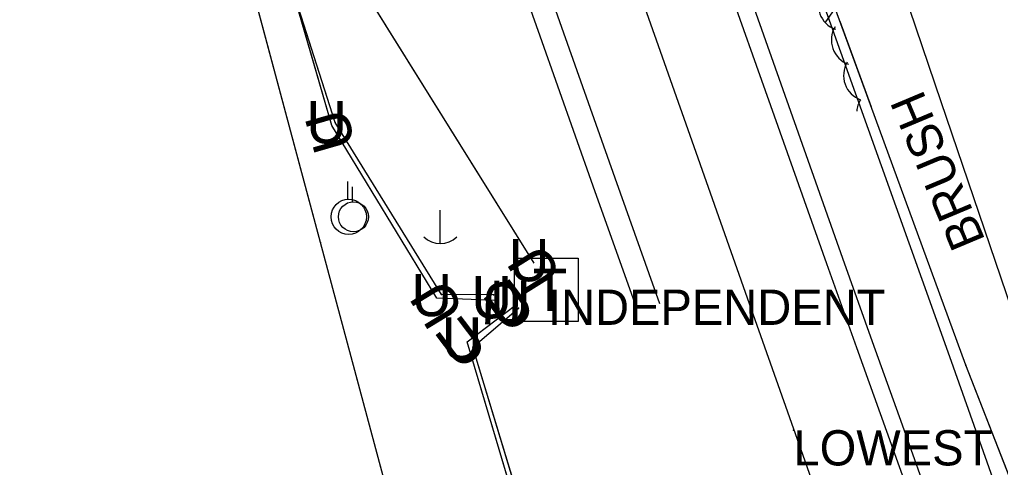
# Model space of a CAD drawing. Extents: x 954793 to 988390, y 1867850 to 1924428.
# Drawn here: x 961113.8 to 961253, y 1907331 to 1907394.6 of the extents above; entities that cross this region are included whole.
import ezdxf

# ---------------------------------------------------------------- set-up
doc = ezdxf.new("R2010")
doc.units = 0
for name, color, linetype in [('Default', 7, 'Continuous'), ('S_EDGE_PAVEMENT', 7, 'Continuous'), ('S_ELECTRIC_UTILITIES_ANNOT', 7, 'Continuous'), ('S_FENCE', 7, 'Continuous'), ('S_FIBER_OPTIC_CABLE', 7, 'Continuous'), ('S_GRD_PT_SYM', 7, 'Continuous'), ('S_MSC_PT_SYM', 7, 'Continuous'), ('S_PAVEMENT_CROWN', 7, 'Continuous'), ('S_SHOULDER', 7, 'Continuous'), ('S_TELEPHONE_UTILITIES', 7, 'Continuous'), ('S_TELEPHONE_UTILITIES_ANNOT', 7, 'Continuous'), ('S_TREE', 7, 'Continuous'), ('S_TREE_ANNOT', 7, 'Continuous'), ('S_UNDERGROUND_CABLE', 7, 'Continuous'), ('S_UTILITY_POLE', 7, 'Continuous'), ('S_UTL_PT_SYM', 7, 'Continuous'), ('S_WATER_UTILITIES', 7, 'Continuous')]:
    doc.layers.add(name, color=color, linetype=linetype)

msp = doc.modelspace()

# ---------------------------------------------------------------- linework, layer by layer
at = {"layer": 'S_EDGE_PAVEMENT'}
for points in [[(961241.15, 1907324.22), (961236.89, 1907336.11), (961232.63, 1907347.99), (961228.37, 1907359.88), (961220.93, 1907380.84), (961213.5, 1907401.81), (961207.34, 1907419.38), (961201.18, 1907436.95), (961193.58, 1907458.77), (961185.99, 1907480.59), (961179.88, 1907498.07), (961173.78, 1907515.55), (961166.72, 1907535.75), (961159.66, 1907555.96), (961152.23, 1907577.45), (961144.8, 1907598.94), (961136.77, 1907621.84), (961128.74, 1907644.75), (961121.69, 1907665.23), (961114.64, 1907685.71)], [(961204.65, 1907354.2), (961198.32, 1907372.06), (961190.76, 1907393.44), (961184.51, 1907411.15), (961178.26, 1907428.86), (961170.71, 1907450.32), (961163.16, 1907471.78), (961156.85, 1907490.04), (961150.53, 1907508.31), (961143.86, 1907527.59), (961137.18, 1907546.88), (961129.65, 1907568.65), (961122.11, 1907590.43), (961114.1, 1907613.34), (961106.09, 1907636.26), (961101.87, 1907648.43)]]:
    msp.add_lwpolyline(points, dxfattribs=at)
at = {"layer": 'S_FENCE'}
for p, q in [((961228.12, 1907394.11), (961230.99, 1907398.21)), ((961248.08, 1907345.49), (961229.13, 1907397.32)), ((961278.52, 1907267.74), (961248.08, 1907345.49))]:
    msp.add_line(p, q, dxfattribs=at)
for points in [[(961278.52, 1907267.74), (961248.08, 1907345.49), (961229.13, 1907397.32), (961205.49, 1907466.44)], [(961278.52, 1907267.74), (961248.08, 1907345.49), (961229.13, 1907397.32), (961205.49, 1907466.44)], [(961234.69, 1907382.12), (961230.24, 1907394.28)]]:
    msp.add_lwpolyline(points, dxfattribs=at)
at = {"layer": 'S_FIBER_OPTIC_CABLE'}
for p, q in [((961158.57, 1907379.97), (961147.04, 1907415.97)), ((961173.64, 1907355.53), (961158.57, 1907379.97)), ((961181.06, 1907355.5), (961173.64, 1907355.53)), ((961178.12, 1907348.06), (961184.61, 1907353.61)), ((961193.03, 1907298.85), (961178.12, 1907348.06))]:
    msp.add_line(p, q, dxfattribs=at)
for points in [[(961181.06, 1907355.5), (961173.64, 1907355.53), (961158.57, 1907379.97), (961147.04, 1907415.97), (961126.73, 1907478.89), (961112.31, 1907516.17), (961093.91, 1907558.68), (961081.83, 1907606.88), (961053.28, 1907681.02)], [(961181.06, 1907355.5), (961173.64, 1907355.53), (961158.57, 1907379.97), (961147.04, 1907415.97), (961126.73, 1907478.89), (961112.31, 1907516.17), (961093.91, 1907558.68), (961081.83, 1907606.88), (961053.28, 1907681.02)], [(961285.83, 1906512.94), (961239.76, 1906525.04), (961231.67, 1906528.87), (961245.94, 1906585.05), (961263.31, 1906650.29), (961274.95, 1906713.95), (961277.65, 1906742.92), (961276.99, 1906766.38), (961281.46, 1906820.82), (961281.51, 1906820.94), (961290.68, 1906871.65), (961288.29, 1906928.98), (961277.09, 1906978.27), (961271.41, 1906999.5), (961270.57, 1907011.18), (961252, 1907085.72), (961241.69, 1907119.93), (961193.03, 1907298.85), (961178.12, 1907348.06), (961184.61, 1907353.61)], [(961285.83, 1906512.94), (961239.76, 1906525.04), (961231.67, 1906528.87), (961245.94, 1906585.05), (961263.31, 1906650.29), (961274.95, 1906713.95), (961277.65, 1906742.92), (961276.99, 1906766.38), (961281.46, 1906820.82), (961281.51, 1906820.94), (961290.68, 1906871.65), (961288.29, 1906928.98), (961277.09, 1906978.27), (961271.41, 1906999.5), (961270.57, 1907011.18), (961252, 1907085.72), (961241.69, 1907119.93), (961193.03, 1907298.85), (961178.12, 1907348.06), (961184.61, 1907353.61)]]:
    msp.add_lwpolyline(points, dxfattribs=at)
at = {"layer": 'S_GRD_PT_SYM'}
msp.add_lwpolyline([(961223.63, 1907336.28), (961223.63, 1907336.33), (961223.63, 1907336.28), (961223.58, 1907336.28), (961223.63, 1907336.28), (961223.63, 1907336.23), (961223.63, 1907336.28), (961223.68, 1907336.28)], dxfattribs=at)
at = {"layer": 'S_MSC_PT_SYM'}
msp.add_lwpolyline([(961248.08, 1907345.49), (961248.08, 1907345.54), (961248.08, 1907345.49), (961248.03, 1907345.49), (961248.08, 1907345.49), (961248.08, 1907345.44), (961248.08, 1907345.49), (961248.13, 1907345.49)], dxfattribs=at)
msp.add_lwpolyline([(961248.08, 1907345.49), (961248.04, 1907345.48), (961248.08, 1907345.49), (961248.1, 1907345.45), (961248.08, 1907345.49), (961248.13, 1907345.51), (961248.08, 1907345.49), (961248.07, 1907345.54)], close=True, dxfattribs=at)
msp.add_lwpolyline([(961248.08, 1907345.49), (961248.04, 1907345.48), (961248.08, 1907345.49), (961248.1, 1907345.45), (961248.08, 1907345.49), (961248.13, 1907345.51), (961248.08, 1907345.49), (961248.07, 1907345.54)], close=True, dxfattribs=at)
at = {"layer": 'S_PAVEMENT_CROWN'}
msp.add_lwpolyline([(961233.42, 1907308.76), (961225.27, 1907331.88), (961217.12, 1907355), (961209.53, 1907376.48), (961201.94, 1907397.97), (961195.61, 1907415.78), (961189.28, 1907433.58), (961181.76, 1907455.17), (961174.23, 1907476.76), (961168.07, 1907494.42), (961161.9, 1907512.08), (961155.1, 1907531.76), (961148.29, 1907551.43), (961140.75, 1907572.86), (961133.21, 1907594.3), (961125.23, 1907617.07), (961117.25, 1907639.85), (961110.09, 1907660.76), (961102.93, 1907681.67)], dxfattribs=at)
at = {"layer": 'S_SHOULDER'}
for points in [[(961243.34, 1907325.15), (961239.1, 1907336.98), (961234.86, 1907348.8), (961230.62, 1907360.63), (961223.25, 1907381.53), (961215.88, 1907402.43), (961209.77, 1907420.11), (961203.67, 1907437.78), (961196.02, 1907459.36), (961188.36, 1907480.95), (961182.19, 1907498.55), (961176.01, 1907516.15), (961169.09, 1907536.29), (961162.16, 1907556.43), (961154.47, 1907578.1), (961146.78, 1907599.76), (961138.78, 1907622.51), (961130.78, 1907645.26), (961123.79, 1907665.76), (961116.8, 1907686.26)], [(961201.16, 1907354.2), (961195.21, 1907370.93), (961187.65, 1907392.18), (961181.37, 1907409.99), (961175.08, 1907427.8), (961170.91, 1907433.94), (961163.6, 1907451.71), (961156.28, 1907469.49), (961150.76, 1907486.06), (961145.24, 1907502.64), (961147.36, 1907507.55), (961140.75, 1907526.84), (961134.14, 1907546.13), (961126.5, 1907567.67), (961125.48, 1907570.56)]]:
    msp.add_lwpolyline(points, dxfattribs=at)
at = {"layer": 'S_TELEPHONE_UTILITIES'}
msp.add_lwpolyline([(961184.04, 1907351.71), (961184.04, 1907360.71), (961193.04, 1907360.71), (961193.04, 1907351.71)], close=True, dxfattribs=at)
at = {"layer": 'S_TREE'}
msp.add_lwpolyline([(961262.3, 1907300.24), (961245.84, 1907346.7), (961203.57, 1907464.81), (961205.67, 1907468.19), (961208.25, 1907468.85), (961212.59, 1907465.46), (961218.98, 1907454.4), (961232.01, 1907419.93), (961244.56, 1907382.95), (961259.23, 1907339.85), (961265.77, 1907326.52)], dxfattribs=at)
for centre, end in [((961230.8, 1907396.61), 250.4923), ((961232.65, 1907391.66), 250.4923), ((961234.38, 1907386.61), 250.4923), ((961236.25, 1907381.29), 175.6364)]:
    msp.add_arc(centre, 3.64, 148.8953, end, dxfattribs=at)
at = {"layer": 'S_UNDERGROUND_CABLE'}
for p, q in [((961186.83, 1907359.97), (961150.8, 1907417.77)), ((961158.08, 1907379.54), (961147.55, 1907415.92)), ((961173.01, 1907355), (961158.08, 1907379.54)), ((961181.51, 1907354.7), (961173.01, 1907355)), ((961177.3, 1907348.84), (961184.15, 1907354.03)), ((961192.22, 1907298.69), (961177.3, 1907348.84))]:
    msp.add_line(p, q, dxfattribs=at)
for points in [[(961181.51, 1907354.7), (961173.01, 1907355), (961158.08, 1907379.54), (961147.55, 1907415.92), (961126.36, 1907478.44), (961111.22, 1907516), (961093.61, 1907558.15), (961081.07, 1907607.42), (961052.47, 1907680.91), (961043.74, 1907702.61), (961020.3, 1907758.1), (961005.2, 1907782.31), (960986.34, 1907843.29), (960968.92, 1907900.3), (960943.09, 1907978.05), (960936.53, 1908004.59), (960934.37, 1908053.73), (960924.31, 1908057.57)], [(961181.51, 1907354.7), (961173.01, 1907355), (961158.08, 1907379.54), (961147.55, 1907415.92), (961126.36, 1907478.44), (961111.22, 1907516), (961093.61, 1907558.15), (961081.07, 1907607.42), (961052.47, 1907680.91), (961043.74, 1907702.61), (961020.3, 1907758.1), (961005.2, 1907782.31), (960986.34, 1907843.29), (960968.92, 1907900.3), (960943.09, 1907978.05), (960936.53, 1908004.59), (960934.37, 1908053.73), (960924.31, 1908057.57)], [(961186.83, 1907359.97), (961150.8, 1907417.77), (961132.3, 1907472.58), (961123.84, 1907472.45), (961088.98, 1907463.9), (961074.53, 1907460.52)], [(961186.83, 1907359.97), (961150.8, 1907417.77), (961132.3, 1907472.58), (961123.84, 1907472.45), (961088.98, 1907463.9), (961074.53, 1907460.52)], [(961219.85, 1906506.18), (961224.66, 1906512.65), (961229.29, 1906526.62), (961245.18, 1906585.14), (961262.51, 1906650.28), (961274.33, 1906713.58), (961277.08, 1906742.86), (961276.18, 1906766.43), (961280.48, 1906820.72), (961289.88, 1906871.79), (961287.25, 1906929.1), (961276.23, 1906978.14), (961270.69, 1906999.66), (961269.7, 1907011.39), (961250.98, 1907085.77), (961240.81, 1907120.21), (961192.22, 1907298.69), (961177.3, 1907348.84), (961184.15, 1907354.03)], [(961219.85, 1906506.18), (961224.66, 1906512.65), (961229.29, 1906526.62), (961245.18, 1906585.14), (961262.51, 1906650.28), (961274.33, 1906713.58), (961277.08, 1906742.86), (961276.18, 1906766.43), (961280.48, 1906820.72), (961289.88, 1906871.79), (961287.25, 1906929.1), (961276.23, 1906978.14), (961270.69, 1906999.66), (961269.7, 1907011.39), (961250.98, 1907085.77), (961240.81, 1907120.21), (961192.22, 1907298.69), (961177.3, 1907348.84), (961184.15, 1907354.03)]]:
    msp.add_lwpolyline(points, dxfattribs=at)
at = {"layer": 'S_UTILITY_POLE'}
for p, q in [((961160.35, 1907369.08), (961160.35, 1907371.56)), ((961161.03, 1907368.71), (961161.03, 1907370.82)), ((961173.41, 1907367.49), (961173.41, 1907362.77))]:
    msp.add_line(p, q, dxfattribs=at)
for centre, radius in [((961160.49, 1907366.56), 2.5), ((961161.15, 1907366.57), 2.13)]:
    msp.add_circle(centre, radius, dxfattribs=at)
msp.add_arc((961173.48, 1907366.19), 3.41, 226.3972, 313.6028, dxfattribs=at)
at = {"layer": 'S_UTL_PT_SYM'}
for points in [[(961158.57, 1907379.97), (961158.52, 1907379.96), (961158.57, 1907379.97), (961158.59, 1907379.93), (961158.57, 1907379.97), (961158.62, 1907379.99), (961158.57, 1907379.97), (961158.56, 1907380.02)], [(961158.57, 1907379.97), (961158.52, 1907379.96), (961158.57, 1907379.97), (961158.59, 1907379.93), (961158.57, 1907379.97), (961158.62, 1907379.99), (961158.57, 1907379.97), (961158.56, 1907380.02)], [(961156.47, 1907362.93), (961156.43, 1907362.91), (961156.47, 1907362.93), (961156.49, 1907362.88), (961156.47, 1907362.93), (961156.52, 1907362.94), (961156.47, 1907362.93), (961156.46, 1907362.97)], [(961156.47, 1907362.93), (961156.43, 1907362.91), (961156.47, 1907362.93), (961156.49, 1907362.88), (961156.47, 1907362.93), (961156.52, 1907362.94), (961156.47, 1907362.93), (961156.46, 1907362.97)], [(961173.64, 1907355.53), (961173.6, 1907355.5), (961173.64, 1907355.53), (961173.67, 1907355.49), (961173.64, 1907355.53), (961173.69, 1907355.56), (961173.64, 1907355.53), (961173.62, 1907355.57)], [(961173.64, 1907355.53), (961173.6, 1907355.5), (961173.64, 1907355.53), (961173.67, 1907355.49), (961173.64, 1907355.53), (961173.69, 1907355.56), (961173.64, 1907355.53), (961173.62, 1907355.57)], [(961181.06, 1907355.5), (961181.06, 1907355.45), (961181.06, 1907355.5), (961181.11, 1907355.5), (961181.06, 1907355.5), (961181.06, 1907355.55), (961181.06, 1907355.5), (961181.01, 1907355.5)], [(961181.06, 1907355.5), (961181.06, 1907355.45), (961181.06, 1907355.5), (961181.11, 1907355.5), (961181.06, 1907355.5), (961181.06, 1907355.55), (961181.06, 1907355.5), (961181.01, 1907355.5)], [(961184.61, 1907353.61), (961184.58, 1907353.65), (961184.61, 1907353.61), (961184.58, 1907353.58), (961184.61, 1907353.61), (961184.65, 1907353.58), (961184.61, 1907353.61), (961184.65, 1907353.65)], [(961184.61, 1907353.61), (961184.58, 1907353.65), (961184.61, 1907353.61), (961184.58, 1907353.58), (961184.61, 1907353.61), (961184.65, 1907353.58), (961184.61, 1907353.61), (961184.65, 1907353.65)], [(961178.12, 1907348.06), (961178.09, 1907348.1), (961178.12, 1907348.06), (961178.08, 1907348.03), (961178.12, 1907348.06), (961178.15, 1907348.02), (961178.12, 1907348.06), (961178.16, 1907348.09)], [(961178.12, 1907348.06), (961178.09, 1907348.1), (961178.12, 1907348.06), (961178.08, 1907348.03), (961178.12, 1907348.06), (961178.15, 1907348.02), (961178.12, 1907348.06), (961178.16, 1907348.09)], [(961223.63, 1907336.28), (961223.63, 1907336.33), (961223.63, 1907336.28), (961223.58, 1907336.28), (961223.63, 1907336.28), (961223.63, 1907336.23), (961223.63, 1907336.28), (961223.68, 1907336.28)], [(961223.63, 1907336.28), (961223.63, 1907336.33), (961223.63, 1907336.28), (961223.58, 1907336.28), (961223.63, 1907336.28), (961223.63, 1907336.23), (961223.63, 1907336.28), (961223.68, 1907336.28)]]:
    msp.add_lwpolyline(points, close=True, dxfattribs=at)
for points in [[(961158.57, 1907379.97), (961158.57, 1907380.02), (961158.57, 1907379.97), (961158.52, 1907379.97), (961158.57, 1907379.97), (961158.57, 1907379.92), (961158.57, 1907379.97), (961158.62, 1907379.97)], [(961156.47, 1907362.93), (961156.47, 1907362.98), (961156.47, 1907362.93), (961156.42, 1907362.93), (961156.47, 1907362.93), (961156.47, 1907362.88), (961156.47, 1907362.93), (961156.52, 1907362.93)], [(961173.64, 1907355.53), (961173.64, 1907355.58), (961173.64, 1907355.53), (961173.59, 1907355.53), (961173.64, 1907355.53), (961173.64, 1907355.48), (961173.64, 1907355.53), (961173.69, 1907355.53)], [(961181.06, 1907355.5), (961181.06, 1907355.55), (961181.06, 1907355.5), (961181.01, 1907355.5), (961181.06, 1907355.5), (961181.06, 1907355.45), (961181.06, 1907355.5), (961181.11, 1907355.5)], [(961184.61, 1907353.61), (961184.61, 1907353.66), (961184.61, 1907353.61), (961184.56, 1907353.61), (961184.61, 1907353.61), (961184.61, 1907353.56), (961184.61, 1907353.61), (961184.66, 1907353.61)], [(961178.12, 1907348.06), (961178.12, 1907348.11), (961178.12, 1907348.06), (961178.07, 1907348.06), (961178.12, 1907348.06), (961178.12, 1907348.01), (961178.12, 1907348.06), (961178.17, 1907348.06)], [(961223.63, 1907336.28), (961223.63, 1907336.33), (961223.63, 1907336.28), (961223.58, 1907336.28), (961223.63, 1907336.28), (961223.63, 1907336.23), (961223.63, 1907336.28), (961223.68, 1907336.28)]]:
    msp.add_lwpolyline(points, dxfattribs=at)
at = {"layer": 'S_WATER_UTILITIES'}
for p, q in [((961156.47, 1907362.93), (961139.98, 1907424.6)), ((961178.98, 1907279.14), (961156.47, 1907362.93))]:
    msp.add_line(p, q, dxfattribs=at)
msp.add_lwpolyline([(961233.21, 1906581.92), (961239.88, 1906613.32), (961245.65, 1906637.53), (961246.05, 1906642.65), (961243.1, 1906645.82), (961246.26, 1906663.24), (961260.29, 1906722.58), (961260.27, 1906721.68), (961272.47, 1906777.72), (961274.65, 1906810.79), (961278.54, 1906880.67), (961277.46, 1906916.71), (961272.44, 1906998.38), (961266.13, 1907021.45), (961255.35, 1907062.93), (961239.3, 1907122.22), (961178.98, 1907279.14), (961156.47, 1907362.93), (961139.98, 1907424.6), (961123.39, 1907478.88), (961104.6, 1907524.33), (961089.95, 1907561.75), (961070.69, 1907621.77), (961035.76, 1907704.59)], dxfattribs=at)
msp.add_lwpolyline([(961233.21, 1906581.92), (961239.88, 1906613.32), (961245.65, 1906637.53), (961246.05, 1906642.65), (961243.1, 1906645.82), (961246.26, 1906663.24), (961260.29, 1906722.58), (961260.27, 1906721.68), (961272.47, 1906777.72), (961274.65, 1906810.79), (961278.54, 1906880.67), (961277.46, 1906916.71), (961272.44, 1906998.38), (961266.13, 1907021.45), (961255.35, 1907062.93), (961239.3, 1907122.22), (961178.98, 1907279.14), (961156.47, 1907362.93), (961139.98, 1907424.6), (961123.39, 1907478.88), (961104.6, 1907524.33), (961089.95, 1907561.75), (961070.69, 1907621.77), (961035.76, 1907704.59)], dxfattribs=at)

# ---------------------------------------------------------------- texts
at = {"layer": 'Default'}
for rotation, p in [(360, (961154.45, 1907376.99)), (106.1517, (961161.54, 1907376.76)), (360, (961183.2, 1907357.42)), (121.942, (961190.91, 1907358.23)), (360, (961169.38, 1907352.46)), (360, (961177.88, 1907352.16)), (37.122, (961182.79, 1907349.81)), (177.9846, (961185.23, 1907357.12)), (360, (961180.52, 1907351.48)), (121.3198, (961177.07, 1907353.22)), (37.122, (961175.94, 1907344.62)), (360, (961173.67, 1907346.29))]:
    msp.add_text('U', height=6, rotation=rotation, dxfattribs=at).set_placement(p)
at = {"layer": 'S_ELECTRIC_UTILITIES_ANNOT'}
msp.add_text('LOWEST UTILITY LINE', height=5, dxfattribs=at).set_placement((961223.63, 1907331.28))
at = {"layer": 'S_TELEPHONE_UTILITIES'}
msp.add_text('T', height=6, rotation=360, dxfattribs=at).set_placement((961186.61, 1907353.21))
at = {"layer": 'S_TELEPHONE_UTILITIES_ANNOT'}
msp.add_text('INDEPENDENT', height=5, dxfattribs=at).set_placement((961188.77, 1907351.23))
at = {"layer": 'S_TREE_ANNOT'}
msp.add_text('BRUSH', height=5, rotation=112.7553, dxfattribs=at).set_placement((961250.92, 1907363.22))

doc.saveas('drawing.dxf')
